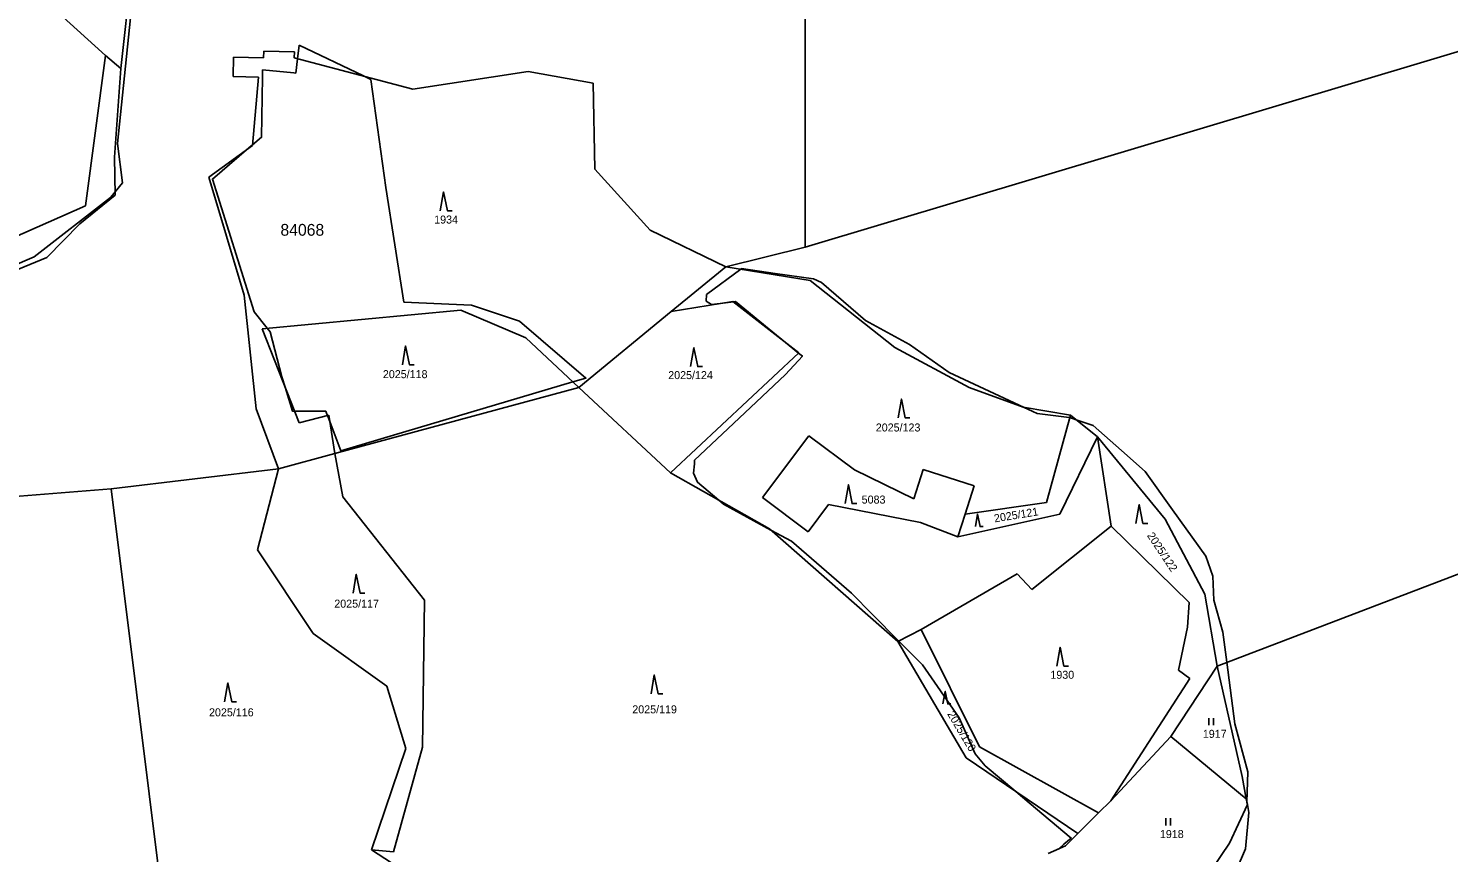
# Model space of a CAD drawing. Extents: x -439246 to -433691, y -1130252 to -1121148.
# Drawn here: x -435128.3 to -434826.6, y -1122669.1 to -1122494 of the extents above; entities that cross this region are included whole.
import ezdxf

# ---------------------------------------------------------------- set-up
doc = ezdxf.new("R2010")
doc.units = 0
for name, color, linetype in [('Vrstva 1', 7, 'Continuous'), ('Vrstva 18', 7, 'Continuous'), ('Vrstva 25', 7, 'Continuous'), ('Vrstva 52', 7, 'Continuous'), ('Vrstva 53', 7, 'Continuous'), ('Vrstva 6', 7, 'Continuous')]:
    doc.layers.add(name, color=color, linetype=linetype)

msp = doc.modelspace()

# ---------------------------------------------------------------- linework, layer by layer
at = {"layer": 'Vrstva 1'}
for points in [[(-435111.86, -1122499.74), (-435144.27, -1122470.44)], [(-435106.43, -1122482.59), (-435108.63, -1122502.55)], [(-435116.15, -1122531.73), (-435111.86, -1122499.74)], [(-435111.86, -1122499.74), (-435108.63, -1122502.55)], [(-435084.69, -1122500.11), (-435084.78, -1122504.23)], [(-435078.31, -1122500.24), (-435084.69, -1122500.11)], [(-435078.28, -1122498.87), (-435078.31, -1122500.24)], [(-435071.76, -1122499), (-435078.28, -1122498.87)], [(-435071.78, -1122500.26), (-435071.76, -1122499)], [(-435046.58, -1122506.89), (-435071.78, -1122500.26)], [(-435108.63, -1122502.55), (-435109.98, -1122521.39)], [(-435022.09, -1122503.13), (-435046.58, -1122506.89)], [(-435008.28, -1122505.64), (-435022.09, -1122503.13)], [(-435084.78, -1122504.23), (-435079.35, -1122504.35)], [(-435080.66, -1122518.87), (-435079.35, -1122504.35)], [(-435007.93, -1122523.94), (-435008.28, -1122505.64)], [(-435109.98, -1122521.39), (-435109.81, -1122529.41)], [(-435080.66, -1122518.87), (-435089.92, -1122525.63)], [(-434996.2, -1122536.9), (-435007.93, -1122523.94)], [(-435089.92, -1122525.63), (-435082.4, -1122550.71)], [(-435109.81, -1122529.41), (-435117.3, -1122535.5)], [(-435157.91, -1122550.14), (-435116.15, -1122531.73)], [(-435117.3, -1122535.5), (-435124.35, -1122542.69)], [(-434980.13, -1122544.69), (-434996.2, -1122536.9)], [(-435124.35, -1122542.69), (-435146.59, -1122551.8)], [(-434991.69, -1122554.18), (-434980.13, -1122544.69)], [(-435082.4, -1122550.71), (-435079.89, -1122574.85)], [(-435078.62, -1122557.83), (-435036.4, -1122553.86)], [(-435036.4, -1122553.86), (-435022.56, -1122559.79)], [(-435011.32, -1122570.32), (-434991.69, -1122554.18)], [(-435070.75, -1122577.81), (-435078.62, -1122557.83)], [(-435022.56, -1122559.79), (-435011.32, -1122570.32)], [(-435079.89, -1122574.85), (-435075.11, -1122587.59)], [(-435064.47, -1122576.2), (-435070.75, -1122577.81)], [(-435063.19, -1122584.36), (-435064.47, -1122576.2)], [(-434972.35, -1122593.7), (-434962.51, -1122580.57)], [(-434952.79, -1122587.84), (-434962.51, -1122580.57)], [(-435075.11, -1122587.59), (-435063.19, -1122584.36)], [(-434952.79, -1122587.84), (-434940.2, -1122593.96)], [(-434938.17, -1122587.71), (-434940.2, -1122593.96)], [(-434927.34, -1122591.24), (-434938.17, -1122587.71)], [(-435172.7, -1122596.79), (-435110.67, -1122591.86)], [(-435110.67, -1122591.86), (-435099.91, -1122678.29)], [(-434962.62, -1122600.98), (-434972.35, -1122593.7)], [(-434929.29, -1122597.24), (-434927.34, -1122591.24)], [(-434958.28, -1122595.17), (-434962.62, -1122600.98)], [(-434958.28, -1122595.17), (-434938.78, -1122599.01)], [(-434938.78, -1122599.01), (-434930.86, -1122602.08)], [(-434930.86, -1122602.08), (-434929.29, -1122597.24)], [(-434915.1, -1122613.23), (-434898.29, -1122599.78)], [(-434898.29, -1122599.78), (-434881.68, -1122616)], [(-434875.76, -1122629.51), (-434812.19, -1122605.22)], [(-434938.63, -1122621.75), (-434918.22, -1122609.93)], [(-434918.22, -1122609.93), (-434915.1, -1122613.23)], [(-434881.68, -1122616), (-434882.02, -1122621.21)], [(-434926.26, -1122646.69), (-434938.63, -1122621.75)], [(-434882.02, -1122621.21), (-434883.95, -1122630.41)], [(-434885.61, -1122644.51), (-434875.76, -1122629.51)], [(-434870.45, -1122653.01), (-434875.76, -1122629.51)], [(-434881.55, -1122632.13), (-434898.31, -1122658.15)], [(-434883.95, -1122630.41), (-434881.55, -1122632.13)], [(-434898.31, -1122658.15), (-434885.61, -1122644.51)], [(-434885.61, -1122644.51), (-434869.56, -1122657.71)], [(-434900.98, -1122660.73), (-434926.26, -1122646.69)], [(-434869.56, -1122657.71), (-434870.45, -1122653.01)], [(-434898.31, -1122658.15), (-434900.98, -1122660.73)], [(-434873.15, -1122667.13), (-434869.33, -1122658.91)], [(-434869.33, -1122658.91), (-434869.56, -1122657.71)], [(-434869.01, -1122660.64), (-434869.33, -1122658.91)], [(-434900.98, -1122660.73), (-434905.32, -1122665.1)], [(-434869.74, -1122668.37), (-434869.01, -1122660.64)], [(-434905.32, -1122665.1), (-434907.93, -1122667.72)], [(-434907.93, -1122667.72), (-434911.62, -1122669.31)], [(-434891.42, -1122694.21), (-434873.15, -1122667.13)], [(-434877.47, -1122686.27), (-434869.74, -1122668.37)]]:
    msp.add_lwpolyline(points, dxfattribs=at)
at = {"layer": 'Vrstva 25'}
for p, q in [((-434877.5, -1122642.06), (-434877.5, -1122640.56)), ((-434876.5, -1122642.06), (-434876.5, -1122640.56)), ((-434886.63, -1122663.36), (-434886.63, -1122661.86)), ((-434885.63, -1122663.36), (-434885.63, -1122661.86))]:
    msp.add_line(p, q, dxfattribs=at)
for points in [[(-435040.76, -1122532.77), (-435040.06, -1122528.77), (-435039.26, -1122532.77), (-435038.26, -1122532.77)], [(-435048.82, -1122565.47), (-435048.12, -1122561.47), (-435047.32, -1122565.47), (-435046.32, -1122565.47)], [(-434987.59, -1122565.88), (-434986.89, -1122561.88), (-434986.09, -1122565.88), (-434985.09, -1122565.88)], [(-434943.51, -1122576.76), (-434942.81, -1122572.76), (-434942.01, -1122576.76), (-434941.01, -1122576.76)], [(-434954.78, -1122594.98), (-434954.08, -1122590.98), (-434953.28, -1122594.98), (-434952.28, -1122594.98)], [(-434893, -1122599.18), (-434892.3, -1122595.18), (-434891.5, -1122599.18), (-434890.5, -1122599.18)], [(-434927.11, -1122599.88), (-434926.64, -1122597.2), (-434926.1, -1122599.88), (-434925.43, -1122599.88)], [(-435059.3, -1122614), (-435058.6, -1122610), (-435057.8, -1122614), (-435056.8, -1122614)], [(-434909.81, -1122629.51), (-434909.11, -1122625.51), (-434908.31, -1122629.51), (-434907.31, -1122629.51)], [(-435086.57, -1122637.09), (-435085.87, -1122633.09), (-435085.07, -1122637.09), (-435084.07, -1122637.09)], [(-434996, -1122635.4), (-434995.3, -1122631.4), (-434994.5, -1122635.4), (-434993.5, -1122635.4)], [(-434933.99, -1122637.57), (-434933.52, -1122634.89), (-434932.98, -1122637.57), (-434932.31, -1122637.57)]]:
    msp.add_lwpolyline(points, dxfattribs=at)
at = {"layer": 'Vrstva 52'}
for points in [[(-435147.5, -1122551.3), (-435127.02, -1122542.55), (-435110.82, -1122529.97), (-435110.37, -1122529.42), (-435109.82, -1122528.75), (-435108.27, -1122526.81), (-435109.33, -1122518.46), (-435105.7, -1122483.48), (-435105.37, -1122482.58), (-435075.2, -1122399.03), (-435070.51, -1122387.94)], [(-435071.1, -1122500.44), (-435071.45, -1122503.5), (-435071.85, -1122503.46), (-435078.5, -1122502.82), (-435078.52, -1122504.37), (-435078.73, -1122517.14), (-435080.65, -1122518.77), (-435081.41, -1122519.42), (-435089.18, -1122526.01), (-435080.32, -1122554.2), (-435077.53, -1122557.73), (-435076.91, -1122558.52), (-435074.41, -1122568.07), (-435073.72, -1122570.27), (-435072.13, -1122575.35), (-435071.72, -1122575.35), (-435065.08, -1122575.35), (-435064.92, -1122575.79), (-435064.74, -1122576.27), (-435064.26, -1122577.52), (-435061.9, -1122583.76), (-435012.6, -1122569.12), (-435009.84, -1122568.3), (-435023.93, -1122556.25), (-435034.16, -1122552.84), (-435048.49, -1122552.16), (-435052.35, -1122527.83), (-435055.53, -1122504.87), (-435057.09, -1122504.12), (-435070.77, -1122497.59)], [(-435070.77, -1122497.59), (-435071.1, -1122500.44)], [(-434959.8, -1122548.03), (-434961.5, -1122547.19), (-434969.63, -1122546.06), (-434976.77, -1122545.06), (-434976.95, -1122545.2), (-434984.19, -1122550.58), (-434984.26, -1122551.96)], [(-434877.47, -1122686.27), (-434869.74, -1122668.37), (-434869.01, -1122660.64), (-434869.33, -1122658.91), (-434869.43, -1122658.4), (-434869.21, -1122651.98), (-434871.97, -1122641.8), (-434873.68, -1122628.71), (-434874.52, -1122622.28), (-434876.43, -1122615.49), (-434876.64, -1122610.4), (-434878.12, -1122606.16), (-434885.22, -1122596.28), (-434891.07, -1122588.13), (-434896.09, -1122583.68), (-434902.09, -1122578.37), (-434905.69, -1122577.17), (-434907.03, -1122576.72), (-434907.19, -1122576.67), (-434913.98, -1122575.82), (-434916.73, -1122574.54), (-434932.64, -1122567.13), (-434941.13, -1122561.19), (-434950.46, -1122556.1), (-434959.8, -1122548.03)], [(-434984.26, -1122551.96), (-434983.13, -1122552.7), (-434981.33, -1122552.47), (-434978.5, -1122552.12), (-434978.04, -1122552.06), (-434970.9, -1122557.9), (-434967.45, -1122560.72), (-434964.65, -1122563), (-434963.85, -1122563.65), (-434967.43, -1122567.55), (-434974.87, -1122574.58), (-434986.74, -1122585.79), (-434986.8, -1122586.53), (-434986.95, -1122588.55), (-434986.1, -1122590.46), (-434981.62, -1122594.25), (-434980.59, -1122595.13), (-434970.53, -1122600.6), (-434966.16, -1122602.98), (-434953.43, -1122614.01), (-434948.96, -1122618.55), (-434943.41, -1122624.18), (-434941.47, -1122626.14), (-434938.37, -1122629.28), (-434930.52, -1122640.53), (-434927.13, -1122648.16), (-434925.01, -1122650.71), (-434918.54, -1122656.15), (-434915.67, -1122658.56), (-434906.75, -1122666.06), (-434908.29, -1122667.39), (-434909.4, -1122668.35), (-434911.62, -1122669.31)]]:
    msp.add_lwpolyline(points, dxfattribs=at)
at = {"layer": 'Vrstva 6'}
for points in [[(-434963.27, -1122481.77), (-434963.27, -1122540.5)], [(-434963.27, -1122540.5), (-434813.68, -1122495.67)], [(-434963.27, -1122540.5), (-434980.13, -1122544.69)], [(-434980.13, -1122544.69), (-434962.19, -1122547.57)], [(-434962.19, -1122547.57), (-434944.24, -1122561.81)], [(-434978.62, -1122552.03), (-434991.69, -1122554.18)], [(-434964.59, -1122562.94), (-434978.62, -1122552.03)], [(-434991.87, -1122588.48), (-434964.59, -1122562.94)], [(-434944.24, -1122561.81), (-434928.39, -1122570.32)], [(-435063.19, -1122584.36), (-435011.32, -1122570.32)], [(-435011.32, -1122570.32), (-434991.87, -1122588.48)], [(-434928.39, -1122570.32), (-434916.92, -1122574.51)], [(-434916.92, -1122574.51), (-434906.89, -1122576.21)], [(-434906.89, -1122576.21), (-434912, -1122594.78)], [(-434901.18, -1122580.79), (-434906.89, -1122576.21)], [(-434909.18, -1122597.2), (-434901.18, -1122580.79)], [(-434901.18, -1122580.79), (-434898.29, -1122599.78)], [(-434901.18, -1122580.79), (-434886.79, -1122598.27)], [(-435061.47, -1122593.53), (-435063.19, -1122584.36)], [(-435110.67, -1122591.86), (-435075.11, -1122587.59)], [(-435075.11, -1122587.59), (-435079.58, -1122604.8)], [(-434991.87, -1122588.48), (-434970.84, -1122600.33)], [(-435044.13, -1122615.54), (-435061.47, -1122593.53)], [(-434912, -1122594.78), (-434929.29, -1122597.24)], [(-434930.86, -1122602.08), (-434909.18, -1122597.2)], [(-434886.79, -1122598.27), (-434878.39, -1122614.21)], [(-434970.84, -1122600.33), (-434943.61, -1122624.28)], [(-435079.58, -1122604.8), (-435067.74, -1122622.61)], [(-434878.39, -1122614.21), (-434875.76, -1122629.51)], [(-435044.54, -1122646.77), (-435044.13, -1122615.54)], [(-435067.74, -1122622.61), (-435052.1, -1122633.81)], [(-434943.61, -1122624.28), (-434938.63, -1122621.75)], [(-434943.61, -1122624.28), (-434929.04, -1122649.04)], [(-435052.1, -1122633.81), (-435048.06, -1122647.06)], [(-435048.06, -1122647.06), (-435055.38, -1122668.58)], [(-435050.69, -1122668.99), (-435044.54, -1122646.77)], [(-434929.04, -1122649.04), (-434905.32, -1122665.1)], [(-435055.38, -1122668.58), (-435050.69, -1122668.99)], [(-435055.38, -1122668.58), (-435042.85, -1122676.72)]]:
    msp.add_lwpolyline(points, dxfattribs=at)

# ---------------------------------------------------------------- texts
at = {"layer": 'Vrstva 18'}
for s, p in [('1934', (-435042.06, -1122535.47)), ('2025/118', (-435052.96, -1122568.33)), ('2025/124', (-434992.35, -1122568.53)), ('2025/123', (-434948.26, -1122579.66)), ('5083', (-434951.26, -1122594.98)), ('2025/117', (-435063.28, -1122617.1)), ('1930', (-434911.17, -1122632.21)), ('2025/116', (-435089.89, -1122640.19)), ('2025/119', (-434999.98, -1122639.56)), ('1917', (-434878.79, -1122644.76)), ('1918', (-434887.91, -1122666.06))]:
    msp.add_text(s, height=1.7, dxfattribs=at).set_placement(p)
for s, rotation, p in [('2025/121', 9.2554, (-434922.99, -1122598.99)), ('2025/122', 303.6766, (-434890.72, -1122601.77)), ('2025/120', 300.6386, (-434933.14, -1122639.69))]:
    msp.add_text(s, height=1.7, rotation=rotation, dxfattribs=at).set_placement(p)
at = {"layer": 'Vrstva 53'}
msp.add_text('84068', height=2.5, dxfattribs=at).set_placement((-435074.72, -1122538.06))

doc.saveas('drawing.dxf')
